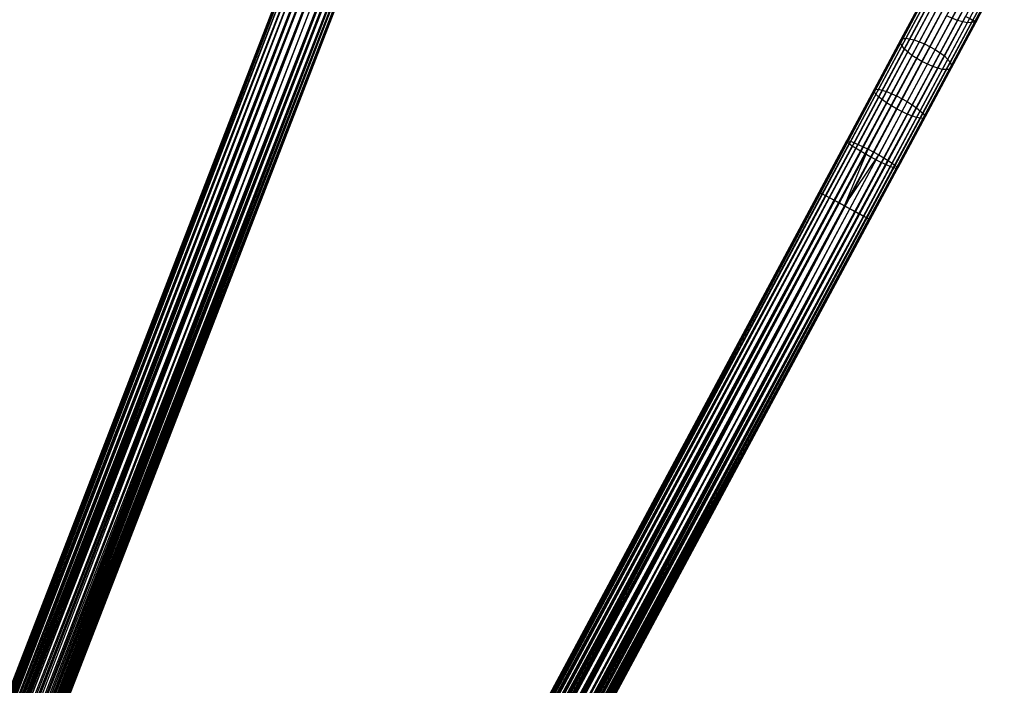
# Model space of a CAD drawing. Extents: x -189 to 189, y -189 to 189.
# Tile 575 of 591: x 48 to 82, y 125 to 148. Entities that reach past the tile are written whole.
import ezdxf

# ---------------------------------------------------------------- set-up
doc = ezdxf.new("R2010")
doc.units = 0
doc.header["$LTSCALE"] = 25.4
doc.layers.get('0').update_dxf_attribs({"linetype": 'CONTINUOUS'})

# ---------------------------------------------------------------- blocks, each defined once
blk = doc.blocks.new('CAMELEON-KENAI-C-12244_STL')
at = {"color": 0}
for p, q in [((59.937, 157.464, -9.395), (14.694, 40.68, -9.395)), ((59.937, 157.464, -9.395), (14.694, 40.68, -9.605)), ((59.937, 157.464, -9.395), (14.694, 40.68, -9.395)), ((59.937, 157.464, -9.395), (14.694, 40.68, -9.605)), ((60.056, 157.417, -9), (14.694, 40.68, -9.395)), ((60.056, 157.417, -9), (14.694, 40.68, -9.395)), ((59.937, 157.464, -9.395), (14.735, 40.664, -9.809)), ((59.937, 157.464, -9.395), (14.735, 40.664, -9.809)), ((59.977, 157.448, -9.809), (14.735, 40.664, -9.809)), ((59.977, 157.448, -9.809), (14.735, 40.664, -9.809)), ((60.056, 157.417, -9), (14.735, 40.664, -9.191)), ((60.056, 157.417, -9), (14.735, 40.664, -9.191)), ((59.977, 157.448, -9.809), (14.814, 40.633, -10)), ((59.977, 157.448, -9.809), (14.814, 40.633, -10)), ((14.814, 40.633, -9), (60.056, 157.417, -9)), ((14.814, 40.633, -9), (60.056, 157.417, -9)), ((59.977, 157.448, -9.809), (14.928, 40.589, -10.169)), ((59.977, 157.448, -9.809), (14.928, 40.589, -10.169)), ((14.928, 40.589, -8.831), (60.056, 157.417, -9)), ((14.928, 40.589, -8.831), (60.056, 157.417, -9)), ((60.171, 157.373, -10.169), (14.928, 40.589, -10.169)), ((60.171, 157.373, -10.169), (14.928, 40.589, -10.169)), ((14.928, 40.589, -8.831), (60.316, 157.317, -8.691)), ((14.928, 40.589, -8.831), (60.316, 157.317, -8.691)), ((60.171, 157.373, -10.169), (15.073, 40.533, -10.309)), ((60.171, 157.373, -10.169), (15.073, 40.533, -10.309)), ((15.073, 40.533, -8.691), (60.316, 157.317, -8.691)), ((15.073, 40.533, -8.691), (60.316, 157.317, -8.691)), ((60.485, 157.252, -10.414), (15.073, 40.533, -10.309)), ((60.485, 157.252, -10.414), (15.073, 40.533, -10.309)), ((15.073, 40.533, -8.691), (60.67, 157.18, -8.522)), ((15.073, 40.533, -8.691), (60.67, 157.18, -8.522)), ((60.485, 157.252, -10.414), (15.242, 40.467, -10.414)), ((60.485, 157.252, -10.414), (15.242, 40.467, -10.414)), ((15.242, 40.467, -8.586), (60.67, 157.18, -8.522)), ((15.242, 40.467, -8.586), (60.67, 157.18, -8.522)), ((15.428, 40.395, -10.478), (60.485, 157.252, -10.414)), ((15.428, 40.395, -10.478), (60.485, 157.252, -10.414)), ((60.67, 157.18, -8.522), (15.428, 40.395, -8.522)), ((60.67, 157.18, -8.522), (15.428, 40.395, -8.522)), ((15.621, 40.32, -10.5), (60.485, 157.252, -10.414)), ((15.621, 40.32, -10.5), (60.485, 157.252, -10.414)), ((15.621, 40.32, -8.5), (60.864, 157.105, -8.5)), ((15.621, 40.32, -8.5), (60.864, 157.105, -8.5)), ((15.621, 40.32, -10.5), (60.864, 157.105, -10.5)), ((15.621, 40.32, -10.5), (60.864, 157.105, -10.5)), ((15.815, 40.245, -10.478), (60.864, 157.105, -10.5)), ((15.815, 40.245, -10.478), (60.864, 157.105, -10.5)), ((15.815, 40.245, -8.522), (61.058, 157.03, -8.522)), ((15.815, 40.245, -8.522), (61.058, 157.03, -8.522)), ((16.001, 40.173, -10.414), (60.864, 157.105, -10.5)), ((16.001, 40.173, -10.414), (60.864, 157.105, -10.5)), ((61.243, 156.958, -10.414), (16.001, 40.173, -10.414)), ((61.243, 156.958, -10.414), (16.001, 40.173, -10.414)), ((61.243, 156.958, -10.414), (16.17, 40.108, -10.309)), ((61.243, 156.958, -10.414), (16.17, 40.108, -10.309)), ((61.243, 156.958, -10.414), (16.314, 40.052, -10.169)), ((61.243, 156.958, -10.414), (16.314, 40.052, -10.169)), ((15.815, 40.245, -8.522), (61.412, 156.892, -8.691)), ((15.815, 40.245, -8.522), (61.412, 156.892, -8.691)), ((16.001, 40.173, -8.586), (61.412, 156.892, -8.691)), ((16.001, 40.173, -8.586), (61.412, 156.892, -8.691)), ((61.412, 156.892, -8.691), (16.17, 40.108, -8.691)), ((61.412, 156.892, -8.691), (16.17, 40.108, -8.691)), ((16.17, 40.108, -8.691), (61.671, 156.792, -9)), ((16.17, 40.108, -8.691), (61.671, 156.792, -9)), ((61.557, 156.836, -10.169), (16.314, 40.052, -10.169)), ((61.557, 156.836, -10.169), (16.314, 40.052, -10.169)), ((16.314, 40.052, -8.831), (61.671, 156.792, -9)), ((16.314, 40.052, -8.831), (61.671, 156.792, -9)), ((61.557, 156.836, -10.169), (16.429, 40.007, -10)), ((61.557, 156.836, -10.169), (16.429, 40.007, -10)), ((61.671, 156.792, -9), (16.429, 40.007, -9)), ((61.671, 156.792, -9), (16.429, 40.007, -9)), ((61.557, 156.836, -10.169), (16.508, 39.977, -9.809)), ((61.557, 156.836, -10.169), (16.508, 39.977, -9.809)), ((61.671, 156.792, -9), (16.508, 39.977, -9.191)), ((61.671, 156.792, -9), (16.508, 39.977, -9.191)), ((61.751, 156.761, -9.809), (16.508, 39.977, -9.809)), ((61.751, 156.761, -9.809), (16.508, 39.977, -9.809)), ((61.791, 156.745, -9.395), (16.508, 39.977, -9.191)), ((61.791, 156.745, -9.395), (16.508, 39.977, -9.191)), ((61.751, 156.761, -9.809), (16.549, 39.961, -9.605)), ((61.751, 156.761, -9.809), (16.549, 39.961, -9.395)), ((61.751, 156.761, -9.809), (16.549, 39.961, -9.605)), ((61.751, 156.761, -9.809), (16.549, 39.961, -9.395)), ((61.791, 156.745, -9.395), (16.549, 39.961, -9.395)), ((61.791, 156.745, -9.395), (16.549, 39.961, -9.395)), ((21.63, 58.583, -159.605), (57.158, 150.291, -159.605)), ((21.63, 58.583, -159.605), (57.158, 150.291, -159.605)), ((21.63, 58.583, -159.605), (57.198, 150.276, -159.191)), ((21.63, 58.583, -159.605), (57.198, 150.276, -159.191)), ((21.63, 58.583, -159.395), (57.198, 150.276, -159.191)), ((21.63, 58.583, -159.395), (57.198, 150.276, -159.191)), ((21.67, 58.567, -159.809), (57.158, 150.291, -159.605)), ((21.67, 58.567, -159.809), (57.158, 150.291, -159.605)), ((21.67, 58.567, -159.191), (57.198, 150.276, -159.191)), ((21.67, 58.567, -159.191), (57.198, 150.276, -159.191)), ((21.67, 58.567, -159.809), (57.278, 150.245, -160)), ((21.67, 58.567, -159.809), (57.278, 150.245, -160)), ((21.67, 58.567, -159.191), (57.392, 150.201, -158.831)), ((21.67, 58.567, -159.191), (57.392, 150.201, -158.831)), ((21.75, 58.537, -160), (57.278, 150.245, -160)), ((21.75, 58.537, -160), (57.278, 150.245, -160)), ((21.75, 58.537, -159), (57.392, 150.201, -158.831)), ((21.75, 58.537, -159), (57.392, 150.201, -158.831)), ((21.864, 58.492, -160.169), (57.278, 150.245, -160)), ((21.864, 58.492, -160.169), (57.278, 150.245, -160)), ((21.864, 58.492, -158.831), (57.392, 150.201, -158.831)), ((21.864, 58.492, -158.831), (57.392, 150.201, -158.831)), ((21.864, 58.492, -160.169), (57.537, 150.144, -160.309)), ((21.864, 58.492, -160.169), (57.537, 150.144, -160.309)), ((21.864, 58.492, -158.831), (57.706, 150.079, -158.586)), ((21.864, 58.492, -158.831), (57.706, 150.079, -158.586)), ((22.009, 58.436, -160.309), (57.537, 150.144, -160.309)), ((22.009, 58.436, -160.309), (57.537, 150.144, -160.309)), ((22.009, 58.436, -158.691), (57.706, 150.079, -158.586)), ((22.009, 58.436, -158.691), (57.706, 150.079, -158.586)), ((22.178, 58.371, -160.414), (57.537, 150.144, -160.309)), ((22.178, 58.371, -160.414), (57.537, 150.144, -160.309)), ((22.178, 58.371, -158.586), (57.706, 150.079, -158.586)), ((22.178, 58.371, -158.586), (57.706, 150.079, -158.586)), ((22.178, 58.371, -160.414), (57.891, 150.007, -160.478)), ((22.178, 58.371, -160.414), (57.891, 150.007, -160.478)), ((22.178, 58.371, -158.586), (58.085, 149.932, -158.5)), ((22.178, 58.371, -158.586), (58.085, 149.932, -158.5)), ((22.363, 58.299, -160.478), (57.891, 150.007, -160.478)), ((22.363, 58.299, -160.478), (57.891, 150.007, -160.478)), ((22.363, 58.299, -158.522), (58.085, 149.932, -158.5)), ((22.363, 58.299, -158.522), (58.085, 149.932, -158.5)), ((58.085, 149.932, -158.5), (22.557, 58.224, -158.5)), ((22.557, 58.224, -160.5), (58.085, 149.932, -160.5)), ((22.557, 58.224, -160.5), (58.085, 149.932, -160.5)), ((58.085, 149.932, -158.5), (22.557, 58.224, -158.5)), ((22.751, 58.149, -160.478), (58.279, 149.857, -160.478)), ((22.751, 58.149, -160.478), (58.279, 149.857, -160.478)), ((22.937, 58.077, -160.414), (58.279, 149.857, -160.478)), ((22.937, 58.077, -160.414), (58.279, 149.857, -160.478)), ((80.473, 148.027, -9), (81.465, 149.875, -9.108)), ((80.473, 148.027, -9), (81.465, 149.875, -9.108)), ((22.557, 58.224, -158.5), (58.465, 149.785, -158.586)), ((22.557, 58.224, -158.5), (58.465, 149.785, -158.586)), ((22.751, 58.149, -158.522), (58.465, 149.785, -158.586)), ((22.751, 58.149, -158.522), (58.465, 149.785, -158.586)), ((22.937, 58.077, -158.586), (58.465, 149.785, -158.586)), ((22.937, 58.077, -158.586), (58.465, 149.785, -158.586)), ((22.937, 58.077, -160.414), (58.633, 149.72, -160.309)), ((22.937, 58.077, -160.414), (58.633, 149.72, -160.309)), ((22.937, 58.077, -158.586), (58.778, 149.664, -158.831)), ((22.937, 58.077, -158.586), (58.778, 149.664, -158.831)), ((23.105, 58.011, -160.309), (58.633, 149.72, -160.309)), ((23.105, 58.011, -160.309), (58.633, 149.72, -160.309)), ((23.105, 58.011, -158.691), (58.778, 149.664, -158.831)), ((23.105, 58.011, -158.691), (58.778, 149.664, -158.831)), ((23.25, 57.955, -160.169), (58.633, 149.72, -160.309)), ((23.25, 57.955, -160.169), (58.633, 149.72, -160.309)), ((23.25, 57.955, -158.831), (58.778, 149.664, -158.831)), ((23.25, 57.955, -158.831), (58.778, 149.664, -158.831)), ((23.25, 57.955, -160.169), (58.893, 149.619, -160)), ((23.25, 57.955, -160.169), (58.893, 149.619, -160)), ((23.25, 57.955, -158.831), (58.972, 149.589, -159.191)), ((23.25, 57.955, -158.831), (58.972, 149.589, -159.191)), ((23.365, 57.911, -160), (58.893, 149.619, -160)), ((23.365, 57.911, -160), (58.893, 149.619, -160)), ((23.365, 57.911, -159), (58.972, 149.589, -159.191)), ((23.365, 57.911, -159), (58.972, 149.589, -159.191)), ((23.444, 57.88, -159.809), (58.893, 149.619, -160)), ((23.444, 57.88, -159.809), (58.893, 149.619, -160)), ((23.444, 57.88, -159.191), (58.972, 149.589, -159.191)), ((23.444, 57.88, -159.191), (58.972, 149.589, -159.191)), ((23.444, 57.88, -159.191), (59.013, 149.573, -159.605)), ((23.444, 57.88, -159.191), (59.013, 149.573, -159.605)), ((23.444, 57.88, -159.809), (59.013, 149.573, -159.605)), ((23.444, 57.88, -159.809), (59.013, 149.573, -159.605)), ((23.485, 57.865, -159.395), (59.013, 149.573, -159.605)), ((23.485, 57.865, -159.395), (59.013, 149.573, -159.605)), ((23.485, 57.865, -159.605), (59.013, 149.573, -159.605)), ((23.485, 57.865, -159.605), (59.013, 149.573, -159.605)), ((80.761, 149.534, -156.247), (79.948, 148.019, -157.078)), ((80.761, 149.534, -156.247), (79.948, 148.019, -157.078)), ((81.378, 149.532, -156.777), (80.539, 147.969, -157.635)), ((81.378, 149.532, -156.777), (80.539, 147.969, -157.635)), ((80.548, 147.986, -9.809), (81.501, 149.762, -9.912)), ((80.548, 147.986, -9.809), (81.501, 149.762, -9.912)), ((80.586, 147.966, -9.395), (81.56, 149.779, -9.501)), ((80.586, 147.966, -9.395), (81.56, 149.779, -9.501)), ((81.113, 149.478, -156.461), (80.289, 147.944, -157.303)), ((81.113, 149.478, -156.461), (80.289, 147.944, -157.303)), ((78.834, 148.907, -9.395), (19.583, 38.567, -9.395)), ((78.834, 148.907, -9.395), (19.583, 38.567, -9.605)), ((78.834, 148.907, -9.395), (19.583, 38.567, -9.395)), ((78.834, 148.907, -9.395), (19.583, 38.567, -9.605)), ((78.947, 148.846, -9), (19.583, 38.567, -9.395)), ((78.947, 148.846, -9), (19.583, 38.567, -9.395)), ((78.834, 148.907, -9.395), (19.621, 38.547, -9.809)), ((78.834, 148.907, -9.395), (19.621, 38.547, -9.809)), ((78.872, 148.886, -9.809), (19.621, 38.547, -9.809)), ((78.872, 148.886, -9.809), (19.621, 38.547, -9.809)), ((78.947, 148.846, -9), (19.621, 38.547, -9.191)), ((78.947, 148.846, -9), (19.621, 38.547, -9.191)), ((78.872, 148.886, -9.809), (19.696, 38.507, -10)), ((78.872, 148.886, -9.809), (19.696, 38.507, -10)), ((19.696, 38.507, -9), (78.947, 148.846, -9)), ((19.696, 38.507, -9), (78.947, 148.846, -9)), ((78.872, 148.886, -9.809), (19.804, 38.448, -10.169)), ((78.872, 148.886, -9.809), (19.804, 38.448, -10.169)), ((19.804, 38.448, -8.831), (78.947, 148.846, -9)), ((19.804, 38.448, -8.831), (78.947, 148.846, -9)), ((78.863, 148.869, -157.635), (77.988, 147.239, -158.31)), ((78.863, 148.869, -157.635), (77.988, 147.239, -158.31)), ((78.901, 149.032, -158.015), (78.007, 147.368, -158.705)), ((78.901, 149.032, -158.015), (78.007, 147.368, -158.705)), ((79.087, 149.107, -158.38), (78.176, 147.41, -159.083)), ((79.087, 149.107, -158.38), (78.176, 147.41, -159.083)), ((79.389, 149.081, -158.664), (78.464, 147.359, -159.378)), ((79.389, 149.081, -158.664), (78.464, 147.359, -159.378)), ((79.755, 148.96, -158.82), (78.822, 147.223, -159.54)), ((79.755, 148.96, -158.82), (78.822, 147.223, -159.54)), ((79.055, 148.788, -10.169), (19.804, 38.448, -10.169)), ((79.055, 148.788, -10.169), (19.804, 38.448, -10.169)), ((19.804, 38.448, -8.831), (79.192, 148.714, -8.691)), ((19.804, 38.448, -8.831), (79.192, 148.714, -8.691)), ((79.055, 148.788, -10.169), (19.941, 38.375, -10.309)), ((79.055, 148.788, -10.169), (19.941, 38.375, -10.309)), ((19.941, 38.375, -8.691), (79.192, 148.714, -8.691)), ((19.941, 38.375, -8.691), (79.192, 148.714, -8.691)), ((79.351, 148.629, -10.414), (19.941, 38.375, -10.309)), ((79.351, 148.629, -10.414), (19.941, 38.375, -10.309)), ((19.941, 38.375, -8.691), (79.527, 148.535, -8.522)), ((19.941, 38.375, -8.691), (79.527, 148.535, -8.522)), ((79.351, 148.629, -10.414), (20.1, 38.289, -10.414)), ((79.351, 148.629, -10.414), (20.1, 38.289, -10.414)), ((20.1, 38.289, -8.586), (79.527, 148.535, -8.522)), ((20.1, 38.289, -8.586), (79.527, 148.535, -8.522)), ((20.276, 38.195, -10.478), (79.351, 148.629, -10.414)), ((20.276, 38.195, -10.478), (79.351, 148.629, -10.414)), ((79.527, 148.535, -8.522), (20.276, 38.195, -8.522)), ((79.527, 148.535, -8.522), (20.276, 38.195, -8.522)), ((20.459, 38.097, -10.5), (79.351, 148.629, -10.414)), ((20.459, 38.097, -10.5), (79.351, 148.629, -10.414)), ((78.98, 148.647, -157.303), (78.12, 147.047, -157.966)), ((78.98, 148.647, -157.303), (78.12, 147.047, -157.966)), ((80.121, 148.763, -158.82), (79.189, 147.026, -159.54)), ((80.121, 148.763, -158.82), (79.189, 147.026, -159.54)), ((80.425, 148.525, -158.664), (79.5, 146.803, -159.378)), ((80.425, 148.525, -158.664), (79.5, 146.803, -159.378)), ((20.459, 38.097, -8.5), (79.71, 148.436, -8.5)), ((20.459, 38.097, -8.5), (79.71, 148.436, -8.5)), ((20.459, 38.097, -10.5), (79.71, 148.436, -10.5)), ((20.459, 38.097, -10.5), (79.71, 148.436, -10.5)), ((20.642, 37.998, -10.478), (79.71, 148.436, -10.5)), ((20.642, 37.998, -10.478), (79.71, 148.436, -10.5)), ((20.642, 37.998, -8.522), (79.893, 148.338, -8.522)), ((20.642, 37.998, -8.522), (79.893, 148.338, -8.522)), ((20.642, 37.998, -8.522), (80.228, 148.158, -8.691)), ((20.642, 37.998, -8.522), (80.228, 148.158, -8.691)), ((20.817, 37.904, -10.414), (79.71, 148.436, -10.5)), ((20.817, 37.904, -10.414), (79.71, 148.436, -10.5)), ((80.068, 148.244, -10.414), (20.817, 37.904, -10.414)), ((80.068, 148.244, -10.414), (20.817, 37.904, -10.414)), ((20.817, 37.904, -8.586), (80.228, 148.158, -8.691)), ((20.817, 37.904, -8.586), (80.228, 148.158, -8.691)), ((80.068, 148.244, -10.414), (20.977, 37.819, -10.309)), ((80.068, 148.244, -10.414), (20.977, 37.819, -10.309)), ((80.228, 148.158, -8.691), (20.977, 37.819, -8.691)), ((80.228, 148.158, -8.691), (20.977, 37.819, -8.691)), ((80.068, 148.244, -10.414), (21.113, 37.745, -10.169)), ((80.068, 148.244, -10.414), (21.113, 37.745, -10.169)), ((79.231, 148.404, -157.078), (78.383, 146.824, -157.733)), ((79.231, 148.404, -157.078), (78.383, 146.824, -157.733)), ((78.729, 146.609, -157.65), (79.573, 148.182, -156.998)), ((78.729, 146.609, -157.65), (79.573, 148.182, -156.998)), ((79.948, 148.019, -157.078), (79.573, 148.182, -156.998)), ((79.948, 148.019, -157.078), (79.573, 148.182, -156.998)), ((80.613, 148.287, -158.38), (79.702, 146.591, -159.083)), ((80.613, 148.287, -158.38), (79.702, 146.591, -159.083)), ((80.473, 148.027, -9), (80.228, 148.158, -8.691)), ((80.473, 148.027, -9), (80.228, 148.158, -8.691)), ((20.977, 37.819, -8.691), (80.473, 148.027, -9)), ((20.977, 37.819, -8.691), (80.473, 148.027, -9)), ((80.365, 148.085, -10.169), (21.113, 37.745, -10.169)), ((80.365, 148.085, -10.169), (21.113, 37.745, -10.169)), ((21.113, 37.745, -8.831), (80.473, 148.027, -9)), ((21.113, 37.745, -8.831), (80.473, 148.027, -9)), ((80.365, 148.085, -10.169), (21.222, 37.687, -10)), ((80.365, 148.085, -10.169), (21.222, 37.687, -10)), ((80.473, 148.027, -9), (21.222, 37.687, -9)), ((80.473, 148.027, -9), (21.222, 37.687, -9)), ((80.365, 148.085, -10.169), (21.297, 37.647, -9.809)), ((80.365, 148.085, -10.169), (21.297, 37.647, -9.809)), ((80.473, 148.027, -9), (21.297, 37.647, -9.191)), ((80.473, 148.027, -9), (21.297, 37.647, -9.191)), ((80.548, 147.986, -9.809), (21.297, 37.647, -9.809)), ((80.548, 147.986, -9.809), (21.297, 37.647, -9.809)), ((80.586, 147.966, -9.395), (21.297, 37.647, -9.191)), ((80.586, 147.966, -9.395), (21.297, 37.647, -9.191)), ((80.548, 147.986, -9.809), (21.335, 37.626, -9.605)), ((80.548, 147.986, -9.809), (21.335, 37.626, -9.395)), ((80.548, 147.986, -9.809), (21.335, 37.626, -9.605)), ((80.548, 147.986, -9.809), (21.335, 37.626, -9.395)), ((80.586, 147.966, -9.395), (21.335, 37.626, -9.395)), ((80.586, 147.966, -9.395), (21.335, 37.626, -9.395)), ((79.948, 148.019, -157.078), (79.099, 146.44, -157.733)), ((79.948, 148.019, -157.078), (79.099, 146.44, -157.733)), ((80.289, 147.944, -157.303), (79.43, 146.344, -157.966)), ((80.289, 147.944, -157.303), (79.43, 146.344, -157.966)), ((80.539, 147.969, -157.635), (79.663, 146.34, -158.31)), ((80.539, 147.969, -157.635), (79.663, 146.34, -158.31)), ((80.653, 148.091, -158.015), (79.76, 146.427, -158.705)), ((80.653, 148.091, -158.015), (79.76, 146.427, -158.705)), ((80.289, 147.944, -157.303), (79.948, 148.019, -157.078)), ((80.289, 147.944, -157.303), (79.948, 148.019, -157.078)), ((80.539, 147.969, -157.635), (80.289, 147.944, -157.303)), ((80.539, 147.969, -157.635), (80.289, 147.944, -157.303)), ((80.365, 148.085, -10.169), (80.548, 147.986, -9.809)), ((80.365, 148.085, -10.169), (80.548, 147.986, -9.809)), ((80.586, 147.966, -9.395), (80.473, 148.027, -9)), ((80.586, 147.966, -9.395), (80.473, 148.027, -9)), ((80.653, 148.091, -158.015), (80.539, 147.969, -157.635)), ((80.653, 148.091, -158.015), (80.539, 147.969, -157.635)), ((80.548, 147.986, -9.809), (80.586, 147.966, -9.395)), ((80.548, 147.986, -9.809), (80.586, 147.966, -9.395)), ((78.007, 147.368, -158.705), (77.085, 145.651, -159.203)), ((78.007, 147.368, -158.705), (77.085, 145.651, -159.203)), ((77.988, 147.239, -158.31), (77.085, 145.558, -158.798)), ((77.988, 147.239, -158.31), (77.085, 145.558, -158.798)), ((78.176, 147.41, -159.083), (77.236, 145.66, -159.591)), ((78.176, 147.41, -159.083), (77.236, 145.66, -159.591)), ((78.464, 147.359, -159.378), (77.51, 145.582, -159.894)), ((78.464, 147.359, -159.378), (77.51, 145.582, -159.894)), ((78.822, 147.223, -159.54), (77.861, 145.432, -160.059)), ((78.822, 147.223, -159.54), (77.861, 145.432, -160.059)), ((77.988, 147.239, -158.31), (78.007, 147.368, -158.705)), ((77.988, 147.239, -158.31), (78.007, 147.368, -158.705)), ((78.12, 147.047, -157.966), (77.988, 147.239, -158.31)), ((78.12, 147.047, -157.966), (77.988, 147.239, -158.31)), ((78.007, 147.368, -158.705), (78.176, 147.41, -159.083)), ((78.007, 147.368, -158.705), (78.176, 147.41, -159.083)), ((78.176, 147.41, -159.083), (78.464, 147.359, -159.378)), ((78.176, 147.41, -159.083), (78.464, 147.359, -159.378)), ((78.464, 147.359, -159.378), (78.822, 147.223, -159.54)), ((78.464, 147.359, -159.378), (78.822, 147.223, -159.54)), ((78.822, 147.223, -159.54), (79.189, 147.026, -159.54)), ((78.822, 147.223, -159.54), (79.189, 147.026, -159.54)), ((78.12, 147.047, -157.966), (77.234, 145.397, -158.445)), ((78.12, 147.047, -157.966), (77.234, 145.397, -158.445)), ((78.383, 146.824, -157.733), (77.508, 145.195, -158.206)), ((78.383, 146.824, -157.733), (77.508, 145.195, -158.206)), ((78.383, 146.824, -157.733), (78.12, 147.047, -157.966)), ((78.383, 146.824, -157.733), (78.12, 147.047, -157.966)), ((79.189, 147.026, -159.54), (78.227, 145.235, -160.059)), ((79.189, 147.026, -159.54), (78.227, 145.235, -160.059)), ((78.729, 146.609, -157.65), (78.383, 146.824, -157.733)), ((78.729, 146.609, -157.65), (78.383, 146.824, -157.733)), ((79.5, 146.803, -159.378), (78.546, 145.026, -159.894)), ((79.5, 146.803, -159.378), (78.546, 145.026, -159.894)), ((79.189, 147.026, -159.54), (79.5, 146.803, -159.378)), ((79.189, 147.026, -159.54), (79.5, 146.803, -159.378)), ((79.5, 146.803, -159.378), (79.702, 146.591, -159.083)), ((79.5, 146.803, -159.378), (79.702, 146.591, -159.083)), ((77.858, 144.987, -158.121), (78.729, 146.609, -157.65)), ((77.858, 144.987, -158.121), (78.729, 146.609, -157.65)), ((79.099, 146.44, -157.733), (78.729, 146.609, -157.65)), ((79.099, 146.44, -157.733), (78.729, 146.609, -157.65)), ((79.702, 146.591, -159.083), (78.762, 144.84, -159.591)), ((79.702, 146.591, -159.083), (78.762, 144.84, -159.591)), ((79.702, 146.591, -159.083), (79.76, 146.427, -158.705)), ((79.702, 146.591, -159.083), (79.76, 146.427, -158.705)), ((79.099, 146.44, -157.733), (78.224, 144.81, -158.206)), ((79.099, 146.44, -157.733), (78.224, 144.81, -158.206)), ((79.43, 146.344, -157.966), (78.544, 144.694, -158.445)), ((79.43, 146.344, -157.966), (78.544, 144.694, -158.445)), ((79.663, 146.34, -158.31), (78.761, 144.658, -158.798)), ((79.663, 146.34, -158.31), (78.761, 144.658, -158.798)), ((79.76, 146.427, -158.705), (78.838, 144.71, -159.203)), ((79.76, 146.427, -158.705), (78.838, 144.71, -159.203)), ((79.43, 146.344, -157.966), (79.099, 146.44, -157.733)), ((79.43, 146.344, -157.966), (79.099, 146.44, -157.733)), ((79.663, 146.34, -158.31), (79.43, 146.344, -157.966)), ((79.663, 146.34, -158.31), (79.43, 146.344, -157.966)), ((79.76, 146.427, -158.705), (79.663, 146.34, -158.31)), ((79.76, 146.427, -158.705), (79.663, 146.34, -158.31)), ((77.085, 145.651, -159.203), (76.145, 143.9, -159.504)), ((77.085, 145.651, -159.203), (76.145, 143.9, -159.504)), ((77.085, 145.558, -158.798), (76.164, 143.843, -159.092)), ((77.085, 145.558, -158.798), (76.164, 143.843, -159.092)), ((77.236, 145.66, -159.591), (76.277, 143.874, -159.897)), ((77.236, 145.66, -159.591), (76.277, 143.874, -159.897)), ((77.51, 145.582, -159.894), (76.536, 143.769, -160.205)), ((77.51, 145.582, -159.894), (76.536, 143.769, -160.205)), ((77.085, 145.651, -159.203), (77.236, 145.66, -159.591)), ((77.085, 145.651, -159.203), (77.236, 145.66, -159.591)), ((77.085, 145.558, -158.798), (77.085, 145.651, -159.203)), ((77.085, 145.558, -158.798), (77.085, 145.651, -159.203)), ((77.234, 145.397, -158.445), (77.085, 145.558, -158.798)), ((77.234, 145.397, -158.445), (77.085, 145.558, -158.798)), ((77.236, 145.66, -159.591), (77.51, 145.582, -159.894)), ((77.236, 145.66, -159.591), (77.51, 145.582, -159.894)), ((77.51, 145.582, -159.894), (77.861, 145.432, -160.059)), ((77.51, 145.582, -159.894), (77.861, 145.432, -160.059)), ((77.234, 145.397, -158.445), (76.33, 143.712, -158.734)), ((77.234, 145.397, -158.445), (76.33, 143.712, -158.734)), ((77.508, 145.195, -158.206), (76.614, 143.532, -158.491)), ((77.508, 145.195, -158.206), (76.614, 143.532, -158.491)), ((77.861, 145.432, -160.059), (76.879, 143.604, -160.373)), ((77.861, 145.432, -160.059), (76.879, 143.604, -160.373)), ((77.508, 145.195, -158.206), (77.234, 145.397, -158.445)), ((77.508, 145.195, -158.206), (77.234, 145.397, -158.445)), ((78.227, 145.235, -160.059), (77.245, 143.408, -160.373)), ((78.227, 145.235, -160.059), (77.245, 143.408, -160.373)), ((77.858, 144.987, -158.121), (77.508, 145.195, -158.206)), ((77.858, 144.987, -158.121), (77.508, 145.195, -158.206)), ((77.861, 145.432, -160.059), (78.227, 145.235, -160.059)), ((77.861, 145.432, -160.059), (78.227, 145.235, -160.059)), ((78.227, 145.235, -160.059), (78.546, 145.026, -159.894)), ((78.227, 145.235, -160.059), (78.546, 145.026, -159.894)), ((76.969, 143.332, -158.405), (77.858, 144.987, -158.121)), ((76.969, 143.332, -158.405), (77.858, 144.987, -158.121)), ((78.224, 144.81, -158.206), (77.331, 143.147, -158.491)), ((78.224, 144.81, -158.206), (77.331, 143.147, -158.491)), ((78.546, 145.026, -159.894), (77.572, 143.213, -160.205)), ((78.546, 145.026, -159.894), (77.572, 143.213, -160.205)), ((78.762, 144.84, -159.591), (77.803, 143.054, -159.897)), ((78.762, 144.84, -159.591), (77.803, 143.054, -159.897)), ((78.224, 144.81, -158.206), (77.858, 144.987, -158.121)), ((78.224, 144.81, -158.206), (77.858, 144.987, -158.121)), ((78.544, 144.694, -158.445), (78.224, 144.81, -158.206)), ((78.544, 144.694, -158.445), (78.224, 144.81, -158.206)), ((78.546, 145.026, -159.894), (78.762, 144.84, -159.591)), ((78.546, 145.026, -159.894), (78.762, 144.84, -159.591)), ((78.762, 144.84, -159.591), (78.838, 144.71, -159.203)), ((78.762, 144.84, -159.591), (78.838, 144.71, -159.203)), ((78.544, 144.694, -158.445), (77.639, 143.009, -158.734)), ((78.544, 144.694, -158.445), (77.639, 143.009, -158.734)), ((78.761, 144.658, -158.798), (77.839, 142.943, -159.092)), ((78.761, 144.658, -158.798), (77.839, 142.943, -159.092)), ((78.838, 144.71, -159.203), (77.897, 142.959, -159.504)), ((78.838, 144.71, -159.203), (77.897, 142.959, -159.504)), ((78.761, 144.658, -158.798), (78.544, 144.694, -158.445)), ((78.761, 144.658, -158.798), (78.544, 144.694, -158.445)), ((78.838, 144.71, -159.203), (78.761, 144.658, -158.798)), ((78.838, 144.71, -159.203), (78.761, 144.658, -158.798)), ((75.195, 142.13, -159.605), (76.145, 143.9, -159.504)), ((75.195, 142.13, -159.605), (76.145, 143.9, -159.504)), ((75.233, 142.11, -159.191), (76.164, 143.843, -159.092)), ((75.233, 142.11, -159.191), (76.164, 143.843, -159.092)), ((75.308, 142.069, -160), (76.277, 143.874, -159.897)), ((75.308, 142.069, -160), (76.277, 143.874, -159.897)), ((75.553, 141.938, -160.309), (76.536, 143.769, -160.205)), ((75.553, 141.938, -160.309), (76.536, 143.769, -160.205)), ((76.145, 143.9, -159.504), (76.277, 143.874, -159.897)), ((76.164, 143.843, -159.092), (76.145, 143.9, -159.504)), ((76.164, 143.843, -159.092), (76.145, 143.9, -159.504)), ((76.145, 143.9, -159.504), (76.277, 143.874, -159.897)), ((76.33, 143.712, -158.734), (76.164, 143.843, -159.092)), ((76.33, 143.712, -158.734), (76.164, 143.843, -159.092)), ((76.277, 143.874, -159.897), (76.536, 143.769, -160.205)), ((76.277, 143.874, -159.897), (76.536, 143.769, -160.205)), ((76.536, 143.769, -160.205), (76.879, 143.604, -160.373)), ((76.536, 143.769, -160.205), (76.879, 143.604, -160.373)), ((75.416, 142.011, -158.831), (76.33, 143.712, -158.734)), ((75.416, 142.011, -158.831), (76.33, 143.712, -158.734)), ((75.712, 141.852, -158.586), (76.614, 143.532, -158.491)), ((75.712, 141.852, -158.586), (76.614, 143.532, -158.491)), ((75.888, 141.758, -160.478), (76.879, 143.604, -160.373)), ((75.888, 141.758, -160.478), (76.879, 143.604, -160.373)), ((76.071, 141.66, -160.5), (76.879, 143.604, -160.373)), ((76.071, 141.66, -160.5), (76.879, 143.604, -160.373)), ((76.614, 143.532, -158.491), (76.33, 143.712, -158.734)), ((76.614, 143.532, -158.491), (76.33, 143.712, -158.734)), ((76.969, 143.332, -158.405), (76.614, 143.532, -158.491)), ((76.969, 143.332, -158.405), (76.614, 143.532, -158.491)), ((76.879, 143.604, -160.373), (77.245, 143.408, -160.373)), ((76.879, 143.604, -160.373), (77.245, 143.408, -160.373)), ((76.071, 141.66, -160.5), (77.245, 143.408, -160.373)), ((76.071, 141.66, -160.5), (77.245, 143.408, -160.373)), ((76.071, 141.66, -158.5), (76.969, 143.332, -158.405)), ((76.071, 141.66, -158.5), (76.969, 143.332, -158.405)), ((76.254, 141.561, -160.478), (77.245, 143.408, -160.373)), ((76.254, 141.561, -160.478), (77.245, 143.408, -160.373)), ((76.429, 141.467, -158.586), (77.331, 143.147, -158.491)), ((76.429, 141.467, -158.586), (77.331, 143.147, -158.491)), ((76.589, 141.382, -160.309), (77.572, 143.213, -160.205)), ((76.589, 141.382, -160.309), (77.572, 143.213, -160.205)), ((77.331, 143.147, -158.491), (76.969, 143.332, -158.405)), ((77.331, 143.147, -158.491), (76.969, 143.332, -158.405)), ((77.245, 143.408, -160.373), (77.572, 143.213, -160.205)), ((77.245, 143.408, -160.373), (77.572, 143.213, -160.205)), ((77.639, 143.009, -158.734), (77.331, 143.147, -158.491)), ((77.639, 143.009, -158.734), (77.331, 143.147, -158.491)), ((77.572, 143.213, -160.205), (77.803, 143.054, -159.897)), ((77.572, 143.213, -160.205), (77.803, 143.054, -159.897)), ((76.726, 141.308, -158.831), (77.639, 143.009, -158.734)), ((76.726, 141.308, -158.831), (77.639, 143.009, -158.734)), ((76.834, 141.25, -160), (77.803, 143.054, -159.897)), ((76.834, 141.25, -160), (77.803, 143.054, -159.897)), ((76.909, 141.21, -159.191), (77.839, 142.943, -159.092)), ((76.909, 141.21, -159.191), (77.839, 142.943, -159.092)), ((76.947, 141.189, -159.605), (77.897, 142.959, -159.504)), ((76.947, 141.189, -159.605), (77.897, 142.959, -159.504)), ((77.839, 142.943, -159.092), (77.639, 143.009, -158.734)), ((77.839, 142.943, -159.092), (77.639, 143.009, -158.734)), ((77.803, 143.054, -159.897), (77.897, 142.959, -159.504)), ((77.803, 143.054, -159.897), (77.897, 142.959, -159.504)), ((77.897, 142.959, -159.504), (77.839, 142.943, -159.092)), ((77.897, 142.959, -159.504), (77.839, 142.943, -159.092)), ((28.666, 55.483, -159.605), (75.195, 142.13, -159.605)), ((28.666, 55.483, -159.605), (75.195, 142.13, -159.605)), ((28.666, 55.483, -159.605), (75.233, 142.11, -159.191)), ((28.666, 55.483, -159.605), (75.233, 142.11, -159.191)), ((28.666, 55.483, -159.395), (75.233, 142.11, -159.191)), ((28.666, 55.483, -159.395), (75.233, 142.11, -159.191)), ((28.704, 55.462, -159.809), (75.195, 142.13, -159.605)), ((28.704, 55.462, -159.809), (75.195, 142.13, -159.605)), ((28.704, 55.462, -159.191), (75.233, 142.11, -159.191)), ((28.704, 55.462, -159.191), (75.233, 142.11, -159.191)), ((28.704, 55.462, -159.809), (75.308, 142.069, -160)), ((28.704, 55.462, -159.809), (75.308, 142.069, -160)), ((28.779, 55.422, -160), (75.308, 142.069, -160)), ((28.779, 55.422, -160), (75.308, 142.069, -160)), ((28.887, 55.364, -160.169), (75.308, 142.069, -160)), ((28.887, 55.364, -160.169), (75.308, 142.069, -160)), ((75.308, 142.069, -160), (75.195, 142.13, -159.605)), ((75.195, 142.13, -159.605), (75.233, 142.11, -159.191)), ((75.308, 142.069, -160), (75.195, 142.13, -159.605)), ((75.195, 142.13, -159.605), (75.233, 142.11, -159.191)), ((75.233, 142.11, -159.191), (75.416, 142.011, -158.831)), ((75.233, 142.11, -159.191), (75.416, 142.011, -158.831)), ((75.553, 141.938, -160.309), (75.308, 142.069, -160)), ((75.553, 141.938, -160.309), (75.308, 142.069, -160)), ((28.704, 55.462, -159.191), (75.416, 142.011, -158.831)), ((28.704, 55.462, -159.191), (75.416, 142.011, -158.831)), ((28.779, 55.422, -159), (75.416, 142.011, -158.831)), ((28.779, 55.422, -159), (75.416, 142.011, -158.831)), ((28.887, 55.364, -158.831), (75.416, 142.011, -158.831)), ((28.887, 55.364, -158.831), (75.416, 142.011, -158.831)), ((28.887, 55.364, -160.169), (75.553, 141.938, -160.309)), ((28.887, 55.364, -160.169), (75.553, 141.938, -160.309)), ((28.887, 55.364, -158.831), (75.712, 141.852, -158.586)), ((28.887, 55.364, -158.831), (75.712, 141.852, -158.586)), ((29.024, 55.29, -160.309), (75.553, 141.938, -160.309)), ((29.024, 55.29, -160.309), (75.553, 141.938, -160.309)), ((29.024, 55.29, -158.691), (75.712, 141.852, -158.586)), ((29.024, 55.29, -158.691), (75.712, 141.852, -158.586)), ((29.184, 55.205, -160.414), (75.553, 141.938, -160.309)), ((29.184, 55.205, -160.414), (75.553, 141.938, -160.309)), ((29.184, 55.205, -158.586), (75.712, 141.852, -158.586)), ((29.184, 55.205, -158.586), (75.712, 141.852, -158.586)), ((29.184, 55.205, -160.414), (75.888, 141.758, -160.478)), ((29.184, 55.205, -160.414), (75.888, 141.758, -160.478)), ((29.359, 55.111, -160.478), (75.888, 141.758, -160.478)), ((29.359, 55.111, -160.478), (75.888, 141.758, -160.478)), ((75.416, 142.011, -158.831), (75.712, 141.852, -158.586)), ((75.416, 142.011, -158.831), (75.712, 141.852, -158.586)), ((75.888, 141.758, -160.478), (75.553, 141.938, -160.309)), ((75.888, 141.758, -160.478), (75.553, 141.938, -160.309)), ((75.712, 141.852, -158.586), (76.071, 141.66, -158.5)), ((75.712, 141.852, -158.586), (76.071, 141.66, -158.5)), ((76.071, 141.66, -160.5), (75.888, 141.758, -160.478)), ((76.071, 141.66, -160.5), (75.888, 141.758, -160.478)), ((29.184, 55.205, -158.586), (76.071, 141.66, -158.5)), ((29.184, 55.205, -158.586), (76.071, 141.66, -158.5)), ((29.359, 55.111, -158.522), (76.071, 141.66, -158.5)), ((29.359, 55.111, -158.522), (76.071, 141.66, -158.5)), ((76.071, 141.66, -158.5), (29.542, 55.012, -158.5)), ((29.542, 55.012, -160.5), (76.071, 141.66, -160.5)), ((29.542, 55.012, -160.5), (76.071, 141.66, -160.5)), ((76.071, 141.66, -158.5), (29.542, 55.012, -158.5)), ((29.542, 55.012, -158.5), (76.429, 141.467, -158.586)), ((29.542, 55.012, -158.5), (76.429, 141.467, -158.586)), ((29.725, 54.914, -160.478), (76.254, 141.561, -160.478)), ((29.725, 54.914, -160.478), (76.254, 141.561, -160.478)), ((29.725, 54.914, -158.522), (76.429, 141.467, -158.586)), ((29.725, 54.914, -158.522), (76.429, 141.467, -158.586)), ((29.901, 54.82, -160.414), (76.254, 141.561, -160.478)), ((29.901, 54.82, -160.414), (76.254, 141.561, -160.478)), ((29.901, 54.82, -158.586), (76.429, 141.467, -158.586)), ((29.901, 54.82, -158.586), (76.429, 141.467, -158.586)), ((76.254, 141.561, -160.478), (76.071, 141.66, -160.5)), ((76.071, 141.66, -158.5), (76.429, 141.467, -158.586)), ((76.071, 141.66, -158.5), (76.429, 141.467, -158.586)), ((76.254, 141.561, -160.478), (76.071, 141.66, -160.5)), ((76.589, 141.382, -160.309), (76.254, 141.561, -160.478)), ((76.589, 141.382, -160.309), (76.254, 141.561, -160.478)), ((76.429, 141.467, -158.586), (76.726, 141.308, -158.831)), ((76.429, 141.467, -158.586), (76.726, 141.308, -158.831)), ((29.901, 54.82, -160.414), (76.589, 141.382, -160.309)), ((29.901, 54.82, -160.414), (76.589, 141.382, -160.309)), ((29.901, 54.82, -158.586), (76.726, 141.308, -158.831)), ((29.901, 54.82, -158.586), (76.726, 141.308, -158.831)), ((30.06, 54.734, -160.309), (76.589, 141.382, -160.309)), ((30.06, 54.734, -160.309), (76.589, 141.382, -160.309)), ((30.06, 54.734, -158.691), (76.726, 141.308, -158.831)), ((30.06, 54.734, -158.691), (76.726, 141.308, -158.831)), ((30.197, 54.661, -160.169), (76.589, 141.382, -160.309)), ((30.197, 54.661, -160.169), (76.589, 141.382, -160.309)), ((30.197, 54.661, -158.831), (76.726, 141.308, -158.831)), ((30.197, 54.661, -158.831), (76.726, 141.308, -158.831)), ((30.197, 54.661, -160.169), (76.834, 141.25, -160)), ((30.197, 54.661, -160.169), (76.834, 141.25, -160)), ((30.197, 54.661, -158.831), (76.909, 141.21, -159.191)), ((30.197, 54.661, -158.831), (76.909, 141.21, -159.191)), ((30.305, 54.603, -160), (76.834, 141.25, -160)), ((30.305, 54.603, -160), (76.834, 141.25, -160)), ((30.305, 54.603, -159), (76.909, 141.21, -159.191)), ((30.305, 54.603, -159), (76.909, 141.21, -159.191)), ((30.38, 54.562, -159.809), (76.834, 141.25, -160)), ((30.38, 54.562, -159.809), (76.834, 141.25, -160)), ((30.38, 54.562, -159.191), (76.909, 141.21, -159.191)), ((30.38, 54.562, -159.191), (76.909, 141.21, -159.191)), ((30.38, 54.562, -159.191), (76.947, 141.189, -159.605)), ((30.38, 54.562, -159.191), (76.947, 141.189, -159.605)), ((30.38, 54.562, -159.809), (76.947, 141.189, -159.605)), ((30.38, 54.562, -159.809), (76.947, 141.189, -159.605)), ((30.418, 54.542, -159.395), (76.947, 141.189, -159.605)), ((30.418, 54.542, -159.395), (76.947, 141.189, -159.605)), ((30.418, 54.542, -159.605), (76.947, 141.189, -159.605)), ((30.418, 54.542, -159.605), (76.947, 141.189, -159.605)), ((76.834, 141.25, -160), (76.589, 141.382, -160.309)), ((76.834, 141.25, -160), (76.589, 141.382, -160.309)), ((76.726, 141.308, -158.831), (76.909, 141.21, -159.191)), ((76.726, 141.308, -158.831), (76.909, 141.21, -159.191)), ((76.947, 141.189, -159.605), (76.834, 141.25, -160)), ((76.947, 141.189, -159.605), (76.834, 141.25, -160)), ((76.909, 141.21, -159.191), (76.947, 141.189, -159.605)), ((76.909, 141.21, -159.191), (76.947, 141.189, -159.605))]:
    blk.add_line(p, q, dxfattribs=at)

msp = doc.modelspace()

# ---------------------------------------------------------------- block references
at = {"color": 0}
msp.add_blockref('CAMELEON-KENAI-C-12244_STL', (0, 0), dxfattribs=at)

doc.saveas('drawing.dxf')
